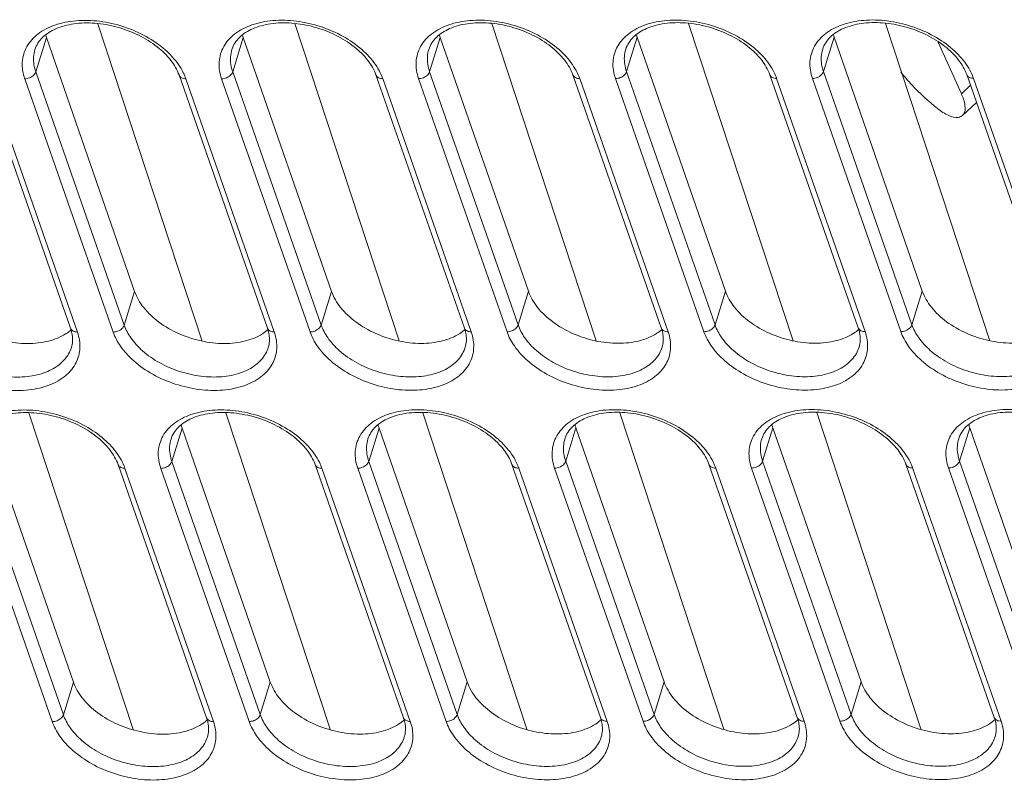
# Model space of a CAD drawing. Header units: millimetres. Extents: x -473 to 23648, y -382 to 1866.
# Tile 329 of 607: x 8284 to 8336, y 397 to 437. Entities that reach past the tile are written whole.
import ezdxf

# ---------------------------------------------------------------- set-up
doc = ezdxf.new("R2010")
doc.units = ezdxf.units.MM
doc.header["$LTSCALE"] = 80
doc.layers.add('09_ALL_ROUNDS', color=7, linetype='CONTINUOUS')
doc.layers.add('20_ALL_FEATURES', color=7, linetype='CONTINUOUS')

msp = doc.modelspace()

# ---------------------------------------------------------------- linework, layer by layer
at = {"layer": '09_ALL_ROUNDS', "color": 0, "linetype": 'Continuous', "lineweight": 0}
for p, q in [((8288.424, 436.777), (8293.934, 420.032)), ((8298.815, 436.782), (8304.325, 420.038)), ((8309.206, 436.787), (8314.716, 420.043)), ((8319.597, 436.793), (8325.108, 420.048)), ((8329.988, 436.798), (8335.499, 420.053)), ((8285.15, 434.235), (8285.709, 436.048)), ((8295.541, 434.24), (8296.1, 436.053)), ((8305.932, 434.245), (8306.491, 436.058)), ((8316.324, 434.25), (8316.882, 436.064)), ((8326.715, 434.256), (8327.274, 436.069)), ((8332.765, 435.802), (8333.99, 433.087)), ((8282.317, 434.069), (8286.983, 420.708)), ((8282.676, 433.869), (8287.342, 420.509)), ((8289.232, 420.51), (8284.566, 433.87)), ((8289.816, 420.874), (8285.15, 434.235)), ((8292.708, 434.074), (8297.374, 420.713)), ((8293.067, 433.874), (8297.734, 420.514)), ((8299.623, 420.515), (8294.957, 433.875)), ((8300.207, 420.879), (8295.541, 434.24)), ((8303.099, 434.079), (8307.765, 420.719)), ((8303.459, 433.88), (8308.125, 420.519)), ((8310.014, 420.52), (8305.348, 433.881)), ((8310.599, 420.885), (8305.932, 434.245)), ((8313.49, 434.084), (8318.156, 420.724)), ((8313.85, 433.885), (8318.516, 420.525)), ((8320.405, 420.525), (8315.739, 433.886)), ((8320.99, 420.89), (8316.324, 434.25)), ((8323.881, 434.089), (8328.547, 420.729)), ((8324.241, 433.89), (8328.907, 420.53)), ((8330.796, 420.531), (8326.13, 433.891)), ((8331.381, 420.895), (8326.715, 434.256)), ((8334.272, 434.095), (8338.938, 420.734)), ((8334.632, 433.895), (8339.298, 420.535)), ((8334.467, 433.538), (8333.99, 433.087)), ((8334.784, 432.63), (8334.053, 431.938)), ((8289.816, 420.874), (8290.364, 422.65)), ((8300.207, 420.879), (8300.755, 422.656)), ((8310.599, 420.885), (8311.146, 422.661)), ((8320.99, 420.89), (8321.537, 422.666)), ((8331.381, 420.895), (8331.928, 422.671)), ((8287.026, 419.693), (8287.026, 419.693)), ((8297.417, 419.698), (8297.417, 419.698)), ((8307.809, 419.703), (8307.809, 419.703)), ((8318.2, 419.709), (8318.2, 419.709)), ((8328.591, 419.714), (8328.591, 419.714)), ((8284.79, 416.237), (8290.285, 399.542)), ((8295.182, 416.242), (8300.676, 399.547)), ((8305.573, 416.247), (8311.067, 399.552)), ((8315.964, 416.252), (8321.458, 399.557)), ((8326.355, 416.258), (8331.849, 399.563)), ((8292.329, 413.68), (8292.87, 415.436)), ((8302.72, 413.685), (8303.261, 415.442)), ((8313.111, 413.691), (8313.652, 415.447)), ((8323.502, 413.696), (8324.043, 415.452)), ((8333.893, 413.701), (8334.434, 415.457)), ((8286.604, 400.315), (8281.938, 413.675)), ((8296.995, 400.32), (8292.329, 413.68)), ((8307.386, 400.325), (8302.72, 413.685)), ((8317.777, 400.33), (8313.111, 413.691)), ((8328.168, 400.335), (8323.502, 413.696)), ((8338.559, 400.341), (8333.893, 413.701)), ((8286.019, 399.95), (8281.353, 413.31)), ((8289.495, 413.514), (8294.161, 400.154)), ((8289.855, 413.315), (8294.521, 399.954)), ((8296.41, 399.955), (8291.744, 413.316)), ((8299.886, 413.519), (8304.552, 400.159)), ((8300.246, 413.32), (8304.912, 399.96)), ((8306.801, 399.961), (8302.135, 413.321)), ((8310.277, 413.525), (8314.943, 400.164)), ((8310.637, 413.325), (8315.303, 399.965)), ((8317.192, 399.966), (8312.526, 413.326)), ((8320.668, 413.53), (8325.334, 400.169)), ((8321.028, 413.33), (8325.694, 399.97)), ((8327.584, 399.971), (8322.918, 413.331)), ((8331.06, 413.535), (8335.726, 400.175)), ((8331.419, 413.336), (8336.085, 399.975)), ((8337.975, 399.976), (8333.309, 413.337)), ((8286.604, 400.315), (8287.133, 402.033)), ((8296.995, 400.32), (8297.524, 402.039)), ((8307.386, 400.325), (8307.916, 402.044)), ((8317.777, 400.33), (8318.307, 402.049)), ((8328.168, 400.335), (8328.698, 402.054)), ((8294.205, 399.138), (8294.205, 399.138)), ((8304.596, 399.144), (8304.596, 399.144)), ((8314.987, 399.149), (8314.987, 399.149)), ((8325.378, 399.154), (8325.378, 399.154)), ((8335.769, 399.159), (8335.769, 399.159))]:
    msp.add_line(p, q, dxfattribs=at)
msp.add_arc((8339.515, 441.103), 11.101, 218.2587, 222.8795, dxfattribs=at)
for points, knots in [([(8285.266, 436.238), (8285.532, 436.443), (8286.185, 436.769), (8287.304, 436.983), (8288.542, 436.944), (8289.8, 436.659), (8290.975, 436.15), (8291.96, 435.471), (8292.48, 434.91), (8292.679, 434.622)], [0, 0, 0, 0, 1.006167, 2.144703, 3.390625, 4.693546, 5.99235, 7.210191, 8.259732, 8.259732, 8.259732, 8.259732]), ([(8295.657, 436.243), (8295.923, 436.448), (8296.576, 436.774), (8297.695, 436.988), (8298.933, 436.95), (8300.191, 436.664), (8301.366, 436.155), (8302.351, 435.476), (8302.871, 434.915), (8303.07, 434.628)], [0, 0, 0, 0, 1.006167, 2.144703, 3.390625, 4.693546, 5.99235, 7.210191, 8.259732, 8.259732, 8.259732, 8.259732]), ([(8306.048, 436.249), (8306.314, 436.453), (8306.967, 436.779), (8308.087, 436.993), (8309.324, 436.955), (8310.582, 436.669), (8311.757, 436.16), (8312.743, 435.481), (8313.262, 434.92), (8313.462, 434.633)], [0, 0, 0, 0, 1.006167, 2.144703, 3.390625, 4.693546, 5.99235, 7.210191, 8.259732, 8.259732, 8.259732, 8.259732]), ([(8316.44, 436.254), (8316.705, 436.458), (8317.358, 436.785), (8318.478, 436.998), (8319.715, 436.96), (8320.973, 436.674), (8322.149, 436.165), (8323.134, 435.486), (8323.653, 434.925), (8323.853, 434.638)], [0, 0, 0, 0, 1.006167, 2.144703, 3.390625, 4.693546, 5.99235, 7.210191, 8.259732, 8.259732, 8.259732, 8.259732]), ([(8326.831, 436.259), (8327.096, 436.464), (8327.749, 436.79), (8328.869, 437.003), (8330.106, 436.965), (8331.364, 436.68), (8332.54, 436.171), (8333.525, 435.491), (8334.045, 434.931), (8334.244, 434.643)], [0, 0, 0, 0, 1.006167, 2.144703, 3.390625, 4.693546, 5.99235, 7.210191, 8.259732, 8.259732, 8.259732, 8.259732]), ([(8292.278, 434.841), (8292.07, 435.11), (8291.543, 435.618), (8290.578, 436.212), (8289.462, 436.633), (8288.296, 436.84), (8287.189, 436.817), (8286.231, 436.57), (8285.485, 436.116), (8285.18, 435.653), (8285.106, 435.414)], [0, 0, 0, 0, 1.021902, 2.168156, 3.37957, 4.580602, 5.69805, 6.678518, 7.516412, 8.26502, 8.26502, 8.26502, 8.26502]), ([(8302.67, 434.846), (8302.461, 435.115), (8301.934, 435.623), (8300.969, 436.217), (8299.853, 436.639), (8298.688, 436.846), (8297.58, 436.822), (8296.622, 436.575), (8295.877, 436.121), (8295.571, 435.658), (8295.497, 435.42)], [0, 0, 0, 0, 1.021902, 2.168156, 3.37957, 4.580602, 5.69805, 6.678518, 7.516412, 8.26502, 8.26502, 8.26502, 8.26502]), ([(8313.061, 434.851), (8312.852, 435.121), (8312.326, 435.628), (8311.36, 436.222), (8310.244, 436.644), (8309.079, 436.851), (8307.971, 436.828), (8307.013, 436.58), (8306.268, 436.127), (8305.962, 435.663), (8305.888, 435.425)], [0, 0, 0, 0, 1.021902, 2.168156, 3.37957, 4.580602, 5.69805, 6.678518, 7.516412, 8.26502, 8.26502, 8.26502, 8.26502]), ([(8323.452, 434.857), (8323.243, 435.126), (8322.717, 435.633), (8321.752, 436.227), (8320.635, 436.649), (8319.47, 436.856), (8318.362, 436.833), (8317.404, 436.585), (8316.659, 436.132), (8316.353, 435.669), (8316.28, 435.43)], [0, 0, 0, 0, 1.021902, 2.168156, 3.37957, 4.580602, 5.69805, 6.678518, 7.516412, 8.26502, 8.26502, 8.26502, 8.26502]), ([(8333.843, 434.862), (8333.635, 435.131), (8333.108, 435.639), (8332.143, 436.233), (8331.026, 436.654), (8329.861, 436.861), (8328.753, 436.838), (8327.796, 436.591), (8327.05, 436.137), (8326.744, 435.674), (8326.671, 435.435)], [0, 0, 0, 0, 1.021902, 2.168156, 3.37957, 4.580602, 5.69805, 6.678518, 7.516412, 8.26502, 8.26502, 8.26502, 8.26502]), ([(8284.566, 433.87), (8284.467, 434.152), (8284.367, 434.744), (8284.624, 435.616), (8285.031, 436.057), (8285.266, 436.238)], [0, 0, 0, 0, 0.895746, 1.743772, 2.635419, 2.635419, 2.635419, 2.635419]), ([(8294.957, 433.875), (8294.858, 434.157), (8294.758, 434.749), (8295.015, 435.621), (8295.422, 436.062), (8295.657, 436.243)], [0, 0, 0, 0, 0.895746, 1.743772, 2.635419, 2.635419, 2.635419, 2.635419]), ([(8305.348, 433.881), (8305.249, 434.163), (8305.149, 434.755), (8305.406, 435.627), (8305.813, 436.067), (8306.048, 436.249)], [0, 0, 0, 0, 0.895746, 1.743772, 2.635419, 2.635419, 2.635419, 2.635419]), ([(8315.739, 433.886), (8315.641, 434.168), (8315.54, 434.76), (8315.797, 435.632), (8316.204, 436.072), (8316.44, 436.254)], [0, 0, 0, 0, 0.895746, 1.743772, 2.635419, 2.635419, 2.635419, 2.635419]), ([(8326.13, 433.891), (8326.032, 434.173), (8325.932, 434.765), (8326.189, 435.637), (8326.595, 436.078), (8326.831, 436.259)], [0, 0, 0, 0, 0.895746, 1.743772, 2.635419, 2.635419, 2.635419, 2.635419]), ([(8285.15, 434.235), (8285.063, 434.486), (8284.994, 434.893), (8285.068, 435.288), (8285.107, 435.414)], [0, 0, 0, 0, 0.797269, 1.194661, 1.194661, 1.194661, 1.194661]), ([(8295.541, 434.24), (8295.454, 434.491), (8295.385, 434.898), (8295.459, 435.293), (8295.498, 435.419)], [0, 0, 0, 0, 0.797269, 1.194661, 1.194661, 1.194661, 1.194661]), ([(8305.932, 434.245), (8305.845, 434.496), (8305.776, 434.903), (8305.85, 435.298), (8305.889, 435.425)], [0, 0, 0, 0, 0.797269, 1.194661, 1.194661, 1.194661, 1.194661]), ([(8316.324, 434.25), (8316.236, 434.501), (8316.168, 434.908), (8316.241, 435.303), (8316.28, 435.43)], [0, 0, 0, 0, 0.797269, 1.194661, 1.194661, 1.194661, 1.194661]), ([(8326.715, 434.256), (8326.627, 434.506), (8326.559, 434.913), (8326.633, 435.309), (8326.672, 435.435)], [0, 0, 0, 0, 0.797269, 1.194661, 1.194661, 1.194661, 1.194661]), ([(8284.566, 433.87), (8284.651, 433.87), (8284.821, 433.905), (8285.032, 434.032), (8285.129, 434.165), (8285.15, 434.235)], [0, 0, 0, 0, 0.2559157, 0.5080539, 0.7258315, 0.7258315, 0.7258315, 0.7258315]), ([(8293.067, 433.874), (8292.992, 433.874), (8292.851, 433.897), (8292.734, 434.004), (8292.71, 434.068), (8292.708, 434.074)], [0, 0, 0, 0, 0.2264204, 0.4138234, 0.4325729, 0.4325729, 0.4325729, 0.4325729]), ([(8294.957, 433.875), (8295.042, 433.875), (8295.212, 433.911), (8295.424, 434.037), (8295.52, 434.17), (8295.541, 434.24)], [0, 0, 0, 0, 0.2559157, 0.5080539, 0.7258315, 0.7258315, 0.7258315, 0.7258315]), ([(8303.459, 433.88), (8303.383, 433.88), (8303.242, 433.903), (8303.126, 434.009), (8303.101, 434.073), (8303.099, 434.079)], [0, 0, 0, 0, 0.2264204, 0.4138234, 0.4325729, 0.4325729, 0.4325729, 0.4325729]), ([(8305.348, 433.881), (8305.433, 433.881), (8305.604, 433.916), (8305.815, 434.042), (8305.911, 434.176), (8305.932, 434.245)], [0, 0, 0, 0, 0.2559157, 0.5080539, 0.7258315, 0.7258315, 0.7258315, 0.7258315]), ([(8313.85, 433.885), (8313.774, 433.885), (8313.633, 433.908), (8313.517, 434.014), (8313.492, 434.078), (8313.49, 434.084)], [0, 0, 0, 0, 0.2264204, 0.4138234, 0.4325729, 0.4325729, 0.4325729, 0.4325729]), ([(8315.739, 433.886), (8315.824, 433.886), (8315.995, 433.921), (8316.206, 434.047), (8316.302, 434.181), (8316.324, 434.25)], [0, 0, 0, 0, 0.2559157, 0.5080539, 0.7258315, 0.7258315, 0.7258315, 0.7258315]), ([(8324.241, 433.89), (8324.165, 433.89), (8324.024, 433.913), (8323.908, 434.019), (8323.883, 434.084), (8323.881, 434.09)], [0, 0, 0, 0, 0.2264204, 0.4138234, 0.4325729, 0.4325729, 0.4325729, 0.4325729]), ([(8326.13, 433.891), (8326.216, 433.891), (8326.386, 433.926), (8326.597, 434.052), (8326.693, 434.186), (8326.715, 434.256)], [0, 0, 0, 0, 0.2559157, 0.5080539, 0.7258315, 0.7258315, 0.7258315, 0.7258315]), ([(8332.724, 432.309), (8332.246, 432.688), (8331.574, 433.304), (8330.983, 433.994), (8330.798, 434.228)], [0, 0, 0, 0, 1.82789, 2.722956, 2.722956, 2.722956, 2.722956]), ([(8334.632, 433.895), (8334.557, 433.895), (8334.415, 433.918), (8334.299, 434.025), (8334.274, 434.089), (8334.272, 434.095)], [0, 0, 0, 0, 0.2264204, 0.4138234, 0.4325729, 0.4325729, 0.4325729, 0.4325729]), ([(8334.046, 431.943), (8334.073, 431.966), (8334.2, 432.103), (8334.201, 432.549), (8334.08, 432.887), (8333.99, 433.087)], [0, 0, 0, 0, 0.106471, 0.54856, 1.204731, 1.204731, 1.204731, 1.204731]), ([(8332.724, 432.309), (8332.912, 432.16), (8333.245, 431.94), (8333.745, 431.774), (8333.983, 431.889), (8334.046, 431.943)], [0, 0, 0, 0, 0.721231, 1.216263, 1.465397, 1.465397, 1.465397, 1.465397]), ([(8287.025, 419.693), (8286.99, 419.578), (8286.838, 419.222), (8286.362, 418.704), (8285.544, 418.297), (8284.548, 418.106), (8283.448, 418.14), (8282.33, 418.394), (8281.285, 418.846), (8280.409, 419.45), (8279.777, 420.132), (8279.507, 420.633), (8279.425, 420.869)], [0, 0, 0, 0, 0.360651, 1.153035, 2.047222, 3.059063, 4.16632, 5.324243, 6.478729, 7.561427, 8.494128, 9.243535, 9.243535, 9.243535, 9.243535]), ([(8289.232, 420.51), (8289.317, 420.51), (8289.487, 420.545), (8289.698, 420.671), (8289.795, 420.805), (8289.816, 420.874)], [0, 0, 0, 0, 0.2559159, 0.5080536, 0.7258314, 0.7258314, 0.7258314, 0.7258314]), ([(8297.417, 419.698), (8297.381, 419.583), (8297.23, 419.227), (8296.753, 418.709), (8295.935, 418.302), (8294.939, 418.111), (8293.839, 418.145), (8292.721, 418.399), (8291.676, 418.851), (8290.8, 419.456), (8290.168, 420.137), (8289.899, 420.638), (8289.816, 420.874)], [0, 0, 0, 0, 0.360651, 1.153035, 2.047222, 3.059063, 4.16632, 5.324243, 6.478729, 7.561427, 8.494128, 9.243535, 9.243535, 9.243535, 9.243535]), ([(8299.623, 420.515), (8299.708, 420.515), (8299.878, 420.55), (8300.09, 420.676), (8300.186, 420.81), (8300.207, 420.879)], [0, 0, 0, 0, 0.2559159, 0.5080536, 0.7258314, 0.7258314, 0.7258314, 0.7258314]), ([(8307.808, 419.704), (8307.772, 419.589), (8307.621, 419.232), (8307.144, 418.714), (8306.326, 418.307), (8305.33, 418.116), (8304.23, 418.151), (8303.112, 418.404), (8302.068, 418.857), (8301.191, 419.461), (8300.559, 420.143), (8300.29, 420.644), (8300.207, 420.879)], [0, 0, 0, 0, 0.360651, 1.153035, 2.047222, 3.059063, 4.16632, 5.324243, 6.478729, 7.561427, 8.494128, 9.243535, 9.243535, 9.243535, 9.243535]), ([(8310.014, 420.52), (8310.099, 420.52), (8310.27, 420.555), (8310.481, 420.682), (8310.577, 420.815), (8310.599, 420.885)], [0, 0, 0, 0, 0.2559159, 0.5080536, 0.7258314, 0.7258314, 0.7258314, 0.7258314]), ([(8318.199, 419.709), (8318.164, 419.594), (8318.012, 419.237), (8317.535, 418.72), (8316.717, 418.312), (8315.721, 418.122), (8314.622, 418.156), (8313.504, 418.41), (8312.459, 418.862), (8311.583, 419.466), (8310.95, 420.148), (8310.681, 420.649), (8310.599, 420.885)], [0, 0, 0, 0, 0.360651, 1.153035, 2.047222, 3.059063, 4.16632, 5.324243, 6.478729, 7.561427, 8.494128, 9.243535, 9.243535, 9.243535, 9.243535]), ([(8320.405, 420.525), (8320.49, 420.526), (8320.661, 420.561), (8320.872, 420.687), (8320.968, 420.821), (8320.99, 420.89)], [0, 0, 0, 0, 0.2559159, 0.5080536, 0.7258314, 0.7258314, 0.7258314, 0.7258314]), ([(8328.59, 419.714), (8328.555, 419.599), (8328.403, 419.242), (8327.926, 418.725), (8327.108, 418.318), (8326.112, 418.127), (8325.013, 418.161), (8323.895, 418.415), (8322.85, 418.867), (8321.974, 419.471), (8321.341, 420.153), (8321.072, 420.654), (8320.99, 420.89)], [0, 0, 0, 0, 0.360651, 1.153035, 2.047222, 3.059063, 4.16632, 5.324243, 6.478729, 7.561427, 8.494128, 9.243535, 9.243535, 9.243535, 9.243535]), ([(8330.796, 420.531), (8330.882, 420.531), (8331.052, 420.566), (8331.263, 420.692), (8331.359, 420.826), (8331.381, 420.895)], [0, 0, 0, 0, 0.2559159, 0.5080536, 0.7258314, 0.7258314, 0.7258314, 0.7258314]), ([(8338.981, 419.719), (8338.946, 419.604), (8338.794, 419.248), (8338.317, 418.73), (8337.499, 418.323), (8336.503, 418.132), (8335.404, 418.166), (8334.286, 418.42), (8333.241, 418.872), (8332.365, 419.477), (8331.733, 420.158), (8331.463, 420.659), (8331.381, 420.895)], [0, 0, 0, 0, 0.360651, 1.153035, 2.047222, 3.059063, 4.16632, 5.324243, 6.478729, 7.561427, 8.494128, 9.243535, 9.243535, 9.243535, 9.243535]), ([(8287.468, 419.565), (8287.442, 419.302), (8287.27, 418.747), (8286.645, 418.07), (8285.724, 417.611), (8284.603, 417.396), (8283.366, 417.435), (8282.108, 417.72), (8280.933, 418.229), (8279.947, 418.909), (8279.236, 419.676), (8278.933, 420.239), (8278.841, 420.505)], [0, 0, 0, 0, 0.791315, 1.682962, 2.689129, 3.827665, 5.073586, 6.376508, 7.675312, 8.893153, 9.942694, 10.785257, 10.785257, 10.785257, 10.785257]), ([(8287.342, 420.509), (8287.267, 420.509), (8287.126, 420.532), (8287.009, 420.638), (8286.985, 420.702), (8286.983, 420.708)], [0, 0, 0, 0, 0.2264202, 0.4138236, 0.4325729, 0.4325729, 0.4325729, 0.4325729]), ([(8287.026, 419.693), (8287.06, 419.801), (8287.099, 420.026), (8287.085, 420.278), (8287.061, 420.413), (8287.057, 420.436)], [0, 0, 0, 0, 0.33878, 0.6791377, 0.7501104, 0.7501104, 0.7501104, 0.7501104]), ([(8287.342, 420.509), (8287.441, 420.227), (8287.496, 419.901), (8287.47, 419.584), (8287.468, 419.565)], [0, 0, 0, 0, 0.8957455, 0.9537732, 0.9537732, 0.9537732, 0.9537732]), ([(8297.859, 419.57), (8297.833, 419.307), (8297.661, 418.753), (8297.036, 418.075), (8296.115, 417.616), (8294.995, 417.402), (8293.757, 417.44), (8292.5, 417.726), (8291.324, 418.234), (8290.338, 418.914), (8289.627, 419.681), (8289.324, 420.245), (8289.232, 420.51)], [0, 0, 0, 0, 0.791315, 1.682962, 2.689129, 3.827665, 5.073586, 6.376508, 7.675312, 8.893153, 9.942694, 10.785257, 10.785257, 10.785257, 10.785257]), ([(8297.734, 420.514), (8297.658, 420.514), (8297.517, 420.537), (8297.4, 420.643), (8297.376, 420.708), (8297.374, 420.713)], [0, 0, 0, 0, 0.2264202, 0.4138236, 0.4325729, 0.4325729, 0.4325729, 0.4325729]), ([(8297.417, 419.698), (8297.451, 419.806), (8297.491, 420.032), (8297.476, 420.283), (8297.453, 420.418), (8297.448, 420.441)], [0, 0, 0, 0, 0.33878, 0.6791377, 0.7501104, 0.7501104, 0.7501104, 0.7501104]), ([(8297.734, 420.514), (8297.832, 420.232), (8297.887, 419.906), (8297.861, 419.589), (8297.859, 419.57)], [0, 0, 0, 0, 0.8957455, 0.9537732, 0.9537732, 0.9537732, 0.9537732]), ([(8308.25, 419.575), (8308.225, 419.313), (8308.052, 418.758), (8307.427, 418.08), (8306.507, 417.621), (8305.386, 417.407), (8304.149, 417.445), (8302.891, 417.731), (8301.715, 418.24), (8300.73, 418.92), (8300.018, 419.686), (8299.715, 420.25), (8299.623, 420.515)], [0, 0, 0, 0, 0.791315, 1.682962, 2.689129, 3.827665, 5.073586, 6.376508, 7.675312, 8.893153, 9.942694, 10.785257, 10.785257, 10.785257, 10.785257]), ([(8308.125, 420.519), (8308.049, 420.519), (8307.908, 420.542), (8307.792, 420.648), (8307.767, 420.713), (8307.765, 420.719)], [0, 0, 0, 0, 0.2264202, 0.4138236, 0.4325729, 0.4325729, 0.4325729, 0.4325729]), ([(8307.809, 419.703), (8307.842, 419.811), (8307.882, 420.037), (8307.867, 420.288), (8307.844, 420.423), (8307.839, 420.447)], [0, 0, 0, 0, 0.33878, 0.6791377, 0.7501104, 0.7501104, 0.7501104, 0.7501104]), ([(8308.125, 420.519), (8308.223, 420.237), (8308.278, 419.911), (8308.252, 419.594), (8308.25, 419.575)], [0, 0, 0, 0, 0.8957455, 0.9537732, 0.9537732, 0.9537732, 0.9537732]), ([(8318.641, 419.58), (8318.616, 419.318), (8318.444, 418.763), (8317.818, 418.086), (8316.898, 417.626), (8315.777, 417.412), (8314.54, 417.45), (8313.282, 417.736), (8312.106, 418.245), (8311.121, 418.925), (8310.41, 419.692), (8310.107, 420.255), (8310.014, 420.52)], [0, 0, 0, 0, 0.791315, 1.682962, 2.689129, 3.827665, 5.073586, 6.376508, 7.675312, 8.893153, 9.942694, 10.785257, 10.785257, 10.785257, 10.785257]), ([(8318.516, 420.525), (8318.44, 420.524), (8318.299, 420.547), (8318.183, 420.654), (8318.158, 420.718), (8318.156, 420.724)], [0, 0, 0, 0, 0.2264202, 0.4138236, 0.4325729, 0.4325729, 0.4325729, 0.4325729]), ([(8318.2, 419.709), (8318.233, 419.817), (8318.273, 420.042), (8318.259, 420.294), (8318.235, 420.429), (8318.23, 420.452)], [0, 0, 0, 0, 0.33878, 0.6791377, 0.7501104, 0.7501104, 0.7501104, 0.7501104]), ([(8318.516, 420.525), (8318.614, 420.243), (8318.669, 419.916), (8318.643, 419.6), (8318.641, 419.58)], [0, 0, 0, 0, 0.8957455, 0.9537732, 0.9537732, 0.9537732, 0.9537732]), ([(8329.032, 419.586), (8329.007, 419.323), (8328.835, 418.768), (8328.209, 418.091), (8327.289, 417.632), (8326.168, 417.417), (8324.931, 417.455), (8323.673, 417.741), (8322.498, 418.25), (8321.512, 418.93), (8320.801, 419.697), (8320.498, 420.26), (8320.405, 420.525)], [0, 0, 0, 0, 0.791315, 1.682962, 2.689129, 3.827665, 5.073586, 6.376508, 7.675312, 8.893153, 9.942694, 10.785257, 10.785257, 10.785257, 10.785257]), ([(8328.907, 420.53), (8328.831, 420.53), (8328.69, 420.553), (8328.574, 420.659), (8328.549, 420.723), (8328.547, 420.729)], [0, 0, 0, 0, 0.2264202, 0.4138236, 0.4325729, 0.4325729, 0.4325729, 0.4325729]), ([(8328.591, 419.714), (8328.624, 419.822), (8328.664, 420.047), (8328.65, 420.299), (8328.626, 420.434), (8328.621, 420.457)], [0, 0, 0, 0, 0.33878, 0.6791377, 0.7501104, 0.7501104, 0.7501104, 0.7501104]), ([(8328.907, 420.53), (8329.005, 420.248), (8329.06, 419.922), (8329.034, 419.605), (8329.032, 419.586)], [0, 0, 0, 0, 0.8957455, 0.9537732, 0.9537732, 0.9537732, 0.9537732]), ([(8339.423, 419.591), (8339.398, 419.328), (8339.226, 418.774), (8338.6, 418.096), (8337.68, 417.637), (8336.559, 417.422), (8335.322, 417.461), (8334.064, 417.747), (8332.889, 418.255), (8331.903, 418.935), (8331.192, 419.702), (8330.889, 420.266), (8330.796, 420.531)], [0, 0, 0, 0, 0.791315, 1.682962, 2.689129, 3.827665, 5.073586, 6.376508, 7.675312, 8.893153, 9.942694, 10.785257, 10.785257, 10.785257, 10.785257]), ([(8289.066, 414.281), (8288.857, 414.551), (8288.331, 415.058), (8287.366, 415.652), (8286.249, 416.074), (8285.084, 416.281), (8283.976, 416.257), (8283.018, 416.01), (8282.273, 415.557), (8281.967, 415.093), (8281.894, 414.855)], [0, 0, 0, 0, 1.021902, 2.168156, 3.37957, 4.580602, 5.69805, 6.678518, 7.516412, 8.26502, 8.26502, 8.26502, 8.26502]), ([(8282.054, 415.678), (8282.319, 415.883), (8282.972, 416.209), (8284.092, 416.423), (8285.329, 416.385), (8286.587, 416.099), (8287.762, 415.59), (8288.748, 414.911), (8289.267, 414.35), (8289.467, 414.063)], [0, 0, 0, 0, 1.006167, 2.144703, 3.390625, 4.693546, 5.99235, 7.210191, 8.259732, 8.259732, 8.259732, 8.259732]), ([(8299.457, 414.286), (8299.249, 414.556), (8298.722, 415.063), (8297.757, 415.657), (8296.64, 416.079), (8295.475, 416.286), (8294.367, 416.263), (8293.41, 416.015), (8292.664, 415.562), (8292.358, 415.098), (8292.285, 414.86)], [0, 0, 0, 0, 1.021902, 2.168156, 3.37957, 4.580602, 5.69805, 6.678518, 7.516412, 8.26502, 8.26502, 8.26502, 8.26502]), ([(8292.445, 415.684), (8292.71, 415.888), (8293.363, 416.214), (8294.483, 416.428), (8295.72, 416.39), (8296.978, 416.104), (8298.154, 415.595), (8299.139, 414.916), (8299.658, 414.355), (8299.858, 414.068)], [0, 0, 0, 0, 1.006167, 2.144703, 3.390625, 4.693546, 5.99235, 7.210191, 8.259732, 8.259732, 8.259732, 8.259732]), ([(8309.848, 414.292), (8309.64, 414.561), (8309.113, 415.069), (8308.148, 415.662), (8307.031, 416.084), (8305.866, 416.291), (8304.758, 416.268), (8303.801, 416.02), (8303.055, 415.567), (8302.749, 415.104), (8302.676, 414.865)], [0, 0, 0, 0, 1.021902, 2.168156, 3.37957, 4.580602, 5.69805, 6.678518, 7.516412, 8.26502, 8.26502, 8.26502, 8.26502]), ([(8302.836, 415.689), (8303.102, 415.894), (8303.754, 416.22), (8304.874, 416.433), (8306.111, 416.395), (8307.369, 416.109), (8308.545, 415.6), (8309.53, 414.921), (8310.05, 414.361), (8310.249, 414.073)], [0, 0, 0, 0, 1.006167, 2.144703, 3.390625, 4.693546, 5.99235, 7.210191, 8.259732, 8.259732, 8.259732, 8.259732]), ([(8320.239, 414.297), (8320.031, 414.566), (8319.504, 415.074), (8318.539, 415.668), (8317.423, 416.089), (8316.257, 416.296), (8315.149, 416.273), (8314.192, 416.026), (8313.446, 415.572), (8313.14, 415.109), (8313.067, 414.87)], [0, 0, 0, 0, 1.021902, 2.168156, 3.37957, 4.580602, 5.69805, 6.678518, 7.516412, 8.26502, 8.26502, 8.26502, 8.26502]), ([(8313.227, 415.694), (8313.493, 415.899), (8314.145, 416.225), (8315.265, 416.438), (8316.503, 416.4), (8317.76, 416.115), (8318.936, 415.606), (8319.921, 414.927), (8320.441, 414.366), (8320.64, 414.078)], [0, 0, 0, 0, 1.006167, 2.144703, 3.390625, 4.693546, 5.99235, 7.210191, 8.259732, 8.259732, 8.259732, 8.259732]), ([(8330.63, 414.302), (8330.422, 414.571), (8329.895, 415.079), (8328.93, 415.673), (8327.814, 416.095), (8326.648, 416.302), (8325.541, 416.278), (8324.583, 416.031), (8323.837, 415.577), (8323.532, 415.114), (8323.458, 414.876)], [0, 0, 0, 0, 1.021902, 2.168156, 3.37957, 4.580602, 5.69805, 6.678518, 7.516412, 8.26502, 8.26502, 8.26502, 8.26502]), ([(8323.618, 415.699), (8323.884, 415.904), (8324.537, 416.23), (8325.656, 416.444), (8326.894, 416.406), (8328.152, 416.12), (8329.327, 415.611), (8330.312, 414.932), (8330.832, 414.371), (8331.031, 414.083)], [0, 0, 0, 0, 1.006167, 2.144703, 3.390625, 4.693546, 5.99235, 7.210191, 8.259732, 8.259732, 8.259732, 8.259732]), ([(8341.022, 414.307), (8340.813, 414.577), (8340.286, 415.084), (8339.321, 415.678), (8338.205, 416.1), (8337.04, 416.307), (8335.932, 416.284), (8334.974, 416.036), (8334.228, 415.583), (8333.923, 415.119), (8333.849, 414.881)], [0, 0, 0, 0, 1.021902, 2.168156, 3.37957, 4.580602, 5.69805, 6.678518, 7.516412, 8.26502, 8.26502, 8.26502, 8.26502]), ([(8334.009, 415.704), (8334.275, 415.909), (8334.928, 416.235), (8336.047, 416.449), (8337.285, 416.411), (8338.543, 416.125), (8339.718, 415.616), (8340.703, 414.937), (8341.223, 414.376), (8341.422, 414.089)], [0, 0, 0, 0, 1.006167, 2.144703, 3.390625, 4.693546, 5.99235, 7.210191, 8.259732, 8.259732, 8.259732, 8.259732]), ([(8291.744, 413.316), (8291.646, 413.598), (8291.545, 414.19), (8291.803, 415.062), (8292.209, 415.502), (8292.445, 415.684)], [0, 0, 0, 0, 0.895746, 1.743772, 2.635419, 2.635419, 2.635419, 2.635419]), ([(8302.135, 413.321), (8302.037, 413.603), (8301.937, 414.195), (8302.194, 415.067), (8302.6, 415.507), (8302.836, 415.689)], [0, 0, 0, 0, 0.895746, 1.743772, 2.635419, 2.635419, 2.635419, 2.635419]), ([(8312.526, 413.326), (8312.428, 413.608), (8312.328, 414.2), (8312.585, 415.072), (8312.992, 415.513), (8313.227, 415.694)], [0, 0, 0, 0, 0.895746, 1.743772, 2.635419, 2.635419, 2.635419, 2.635419]), ([(8322.918, 413.331), (8322.819, 413.613), (8322.719, 414.205), (8322.976, 415.077), (8323.383, 415.518), (8323.618, 415.699)], [0, 0, 0, 0, 0.895746, 1.743772, 2.635419, 2.635419, 2.635419, 2.635419]), ([(8333.309, 413.337), (8333.21, 413.619), (8333.11, 414.211), (8333.367, 415.083), (8333.774, 415.523), (8334.009, 415.704)], [0, 0, 0, 0, 0.895746, 1.743772, 2.635419, 2.635419, 2.635419, 2.635419]), ([(8292.329, 413.68), (8292.241, 413.931), (8292.173, 414.338), (8292.247, 414.733), (8292.286, 414.86)], [0, 0, 0, 0, 0.797269, 1.194661, 1.194661, 1.194661, 1.194661]), ([(8302.72, 413.685), (8302.632, 413.936), (8302.564, 414.343), (8302.638, 414.738), (8302.677, 414.865)], [0, 0, 0, 0, 0.797269, 1.194661, 1.194661, 1.194661, 1.194661]), ([(8313.111, 413.691), (8313.023, 413.942), (8312.955, 414.349), (8313.029, 414.744), (8313.068, 414.87)], [0, 0, 0, 0, 0.797269, 1.194661, 1.194661, 1.194661, 1.194661]), ([(8323.502, 413.696), (8323.415, 413.947), (8323.346, 414.354), (8323.42, 414.749), (8323.459, 414.875)], [0, 0, 0, 0, 0.797269, 1.194661, 1.194661, 1.194661, 1.194661]), ([(8333.893, 413.701), (8333.806, 413.952), (8333.737, 414.359), (8333.811, 414.754), (8333.85, 414.881)], [0, 0, 0, 0, 0.797269, 1.194661, 1.194661, 1.194661, 1.194661]), ([(8291.744, 413.316), (8291.829, 413.316), (8292, 413.351), (8292.211, 413.477), (8292.307, 413.611), (8292.329, 413.68)], [0, 0, 0, 0, 0.2559157, 0.5080539, 0.7258315, 0.7258315, 0.7258315, 0.7258315]), ([(8302.135, 413.321), (8302.221, 413.321), (8302.391, 413.356), (8302.602, 413.482), (8302.698, 413.616), (8302.72, 413.685)], [0, 0, 0, 0, 0.2559157, 0.5080539, 0.7258315, 0.7258315, 0.7258315, 0.7258315]), ([(8312.526, 413.326), (8312.612, 413.326), (8312.782, 413.361), (8312.993, 413.488), (8313.09, 413.621), (8313.111, 413.691)], [0, 0, 0, 0, 0.2559157, 0.5080539, 0.7258315, 0.7258315, 0.7258315, 0.7258315]), ([(8322.918, 413.331), (8323.003, 413.331), (8323.173, 413.367), (8323.384, 413.493), (8323.481, 413.626), (8323.502, 413.696)], [0, 0, 0, 0, 0.2559157, 0.5080539, 0.7258315, 0.7258315, 0.7258315, 0.7258315]), ([(8333.309, 413.337), (8333.394, 413.337), (8333.564, 413.372), (8333.775, 413.498), (8333.872, 413.632), (8333.893, 413.701)], [0, 0, 0, 0, 0.2559157, 0.5080539, 0.7258315, 0.7258315, 0.7258315, 0.7258315]), ([(8289.855, 413.315), (8289.779, 413.315), (8289.638, 413.338), (8289.522, 413.444), (8289.497, 413.508), (8289.495, 413.514)], [0, 0, 0, 0, 0.2264204, 0.4138234, 0.4325729, 0.4325729, 0.4325729, 0.4325729]), ([(8300.246, 413.32), (8300.171, 413.32), (8300.029, 413.343), (8299.913, 413.449), (8299.888, 413.513), (8299.886, 413.519)], [0, 0, 0, 0, 0.2264204, 0.4138234, 0.4325729, 0.4325729, 0.4325729, 0.4325729]), ([(8310.637, 413.325), (8310.562, 413.325), (8310.42, 413.348), (8310.304, 413.454), (8310.279, 413.519), (8310.277, 413.525)], [0, 0, 0, 0, 0.2264204, 0.4138234, 0.4325729, 0.4325729, 0.4325729, 0.4325729]), ([(8321.028, 413.33), (8320.953, 413.33), (8320.811, 413.353), (8320.695, 413.46), (8320.671, 413.524), (8320.669, 413.53)], [0, 0, 0, 0, 0.2264204, 0.4138234, 0.4325729, 0.4325729, 0.4325729, 0.4325729]), ([(8331.419, 413.336), (8331.344, 413.336), (8331.203, 413.359), (8331.086, 413.465), (8331.062, 413.529), (8331.06, 413.535)], [0, 0, 0, 0, 0.2264204, 0.4138234, 0.4325729, 0.4325729, 0.4325729, 0.4325729]), ([(8286.019, 399.95), (8286.104, 399.95), (8286.275, 399.985), (8286.486, 400.111), (8286.582, 400.245), (8286.604, 400.315)], [0, 0, 0, 0, 0.2559159, 0.5080536, 0.7258314, 0.7258314, 0.7258314, 0.7258314]), ([(8294.204, 399.139), (8294.169, 399.024), (8294.017, 398.667), (8293.54, 398.15), (8292.722, 397.742), (8291.726, 397.552), (8290.627, 397.586), (8289.509, 397.84), (8288.464, 398.292), (8287.588, 398.896), (8286.955, 399.578), (8286.686, 400.079), (8286.604, 400.315)], [0, 0, 0, 0, 0.360651, 1.153035, 2.047222, 3.059063, 4.16632, 5.324243, 6.478729, 7.561427, 8.494128, 9.243535, 9.243535, 9.243535, 9.243535]), ([(8294.521, 399.954), (8294.445, 399.954), (8294.304, 399.977), (8294.188, 400.084), (8294.163, 400.148), (8294.161, 400.154)], [0, 0, 0, 0, 0.2264202, 0.4138236, 0.4325729, 0.4325729, 0.4325729, 0.4325729]), ([(8296.41, 399.955), (8296.495, 399.955), (8296.666, 399.99), (8296.877, 400.117), (8296.973, 400.25), (8296.995, 400.32)], [0, 0, 0, 0, 0.2559159, 0.5080536, 0.7258314, 0.7258314, 0.7258314, 0.7258314]), ([(8304.595, 399.144), (8304.56, 399.029), (8304.408, 398.672), (8303.931, 398.155), (8303.113, 397.747), (8302.117, 397.557), (8301.018, 397.591), (8299.9, 397.845), (8298.855, 398.297), (8297.979, 398.901), (8297.346, 399.583), (8297.077, 400.084), (8296.995, 400.32)], [0, 0, 0, 0, 0.360651, 1.153035, 2.047222, 3.059063, 4.16632, 5.324243, 6.478729, 7.561427, 8.494128, 9.243535, 9.243535, 9.243535, 9.243535]), ([(8304.912, 399.96), (8304.837, 399.96), (8304.695, 399.983), (8304.579, 400.089), (8304.554, 400.153), (8304.552, 400.159)], [0, 0, 0, 0, 0.2264202, 0.4138236, 0.4325729, 0.4325729, 0.4325729, 0.4325729]), ([(8306.801, 399.961), (8306.887, 399.961), (8307.057, 399.996), (8307.268, 400.122), (8307.364, 400.256), (8307.386, 400.325)], [0, 0, 0, 0, 0.2559159, 0.5080536, 0.7258314, 0.7258314, 0.7258314, 0.7258314]), ([(8314.986, 399.149), (8314.951, 399.034), (8314.799, 398.678), (8314.322, 398.16), (8313.505, 397.753), (8312.508, 397.562), (8311.409, 397.596), (8310.291, 397.85), (8309.246, 398.302), (8308.37, 398.906), (8307.738, 399.588), (8307.468, 400.089), (8307.386, 400.325)], [0, 0, 0, 0, 0.360651, 1.153035, 2.047222, 3.059063, 4.16632, 5.324243, 6.478729, 7.561427, 8.494128, 9.243535, 9.243535, 9.243535, 9.243535]), ([(8315.303, 399.965), (8315.228, 399.965), (8315.086, 399.988), (8314.97, 400.094), (8314.945, 400.158), (8314.944, 400.164)], [0, 0, 0, 0, 0.2264202, 0.4138236, 0.4325729, 0.4325729, 0.4325729, 0.4325729]), ([(8317.192, 399.966), (8317.278, 399.966), (8317.448, 400.001), (8317.659, 400.127), (8317.756, 400.261), (8317.777, 400.33)], [0, 0, 0, 0, 0.2559159, 0.5080536, 0.7258314, 0.7258314, 0.7258314, 0.7258314]), ([(8325.377, 399.154), (8325.342, 399.039), (8325.19, 398.683), (8324.713, 398.165), (8323.896, 397.758), (8322.899, 397.567), (8321.8, 397.601), (8320.682, 397.855), (8319.637, 398.307), (8318.761, 398.912), (8318.129, 399.593), (8317.859, 400.094), (8317.777, 400.33)], [0, 0, 0, 0, 0.360651, 1.153035, 2.047222, 3.059063, 4.16632, 5.324243, 6.478729, 7.561427, 8.494128, 9.243535, 9.243535, 9.243535, 9.243535]), ([(8325.694, 399.97), (8325.619, 399.97), (8325.477, 399.993), (8325.361, 400.099), (8325.337, 400.164), (8325.335, 400.169)], [0, 0, 0, 0, 0.2264202, 0.4138236, 0.4325729, 0.4325729, 0.4325729, 0.4325729]), ([(8327.584, 399.971), (8327.669, 399.971), (8327.839, 400.006), (8328.05, 400.132), (8328.147, 400.266), (8328.168, 400.335)], [0, 0, 0, 0, 0.2559159, 0.5080536, 0.7258314, 0.7258314, 0.7258314, 0.7258314]), ([(8335.769, 399.16), (8335.733, 399.045), (8335.582, 398.688), (8335.105, 398.17), (8334.287, 397.763), (8333.291, 397.572), (8332.191, 397.607), (8331.073, 397.86), (8330.028, 398.313), (8329.152, 398.917), (8328.52, 399.599), (8328.251, 400.1), (8328.168, 400.335)], [0, 0, 0, 0, 0.360651, 1.153035, 2.047222, 3.059063, 4.16632, 5.324243, 6.478729, 7.561427, 8.494128, 9.243535, 9.243535, 9.243535, 9.243535]), ([(8336.085, 399.975), (8336.01, 399.975), (8335.869, 399.998), (8335.752, 400.104), (8335.728, 400.169), (8335.726, 400.175)], [0, 0, 0, 0, 0.2264202, 0.4138236, 0.4325729, 0.4325729, 0.4325729, 0.4325729]), ([(8294.646, 399.01), (8294.621, 398.748), (8294.449, 398.193), (8293.823, 397.515), (8292.903, 397.056), (8291.782, 396.842), (8290.545, 396.88), (8289.287, 397.166), (8288.112, 397.675), (8287.126, 398.355), (8286.415, 399.121), (8286.112, 399.685), (8286.019, 399.95)], [0, 0, 0, 0, 0.791315, 1.682962, 2.689129, 3.827665, 5.073586, 6.376508, 7.675312, 8.893153, 9.942694, 10.785257, 10.785257, 10.785257, 10.785257]), ([(8294.205, 399.138), (8294.238, 399.246), (8294.278, 399.472), (8294.264, 399.723), (8294.24, 399.859), (8294.235, 399.882)], [0, 0, 0, 0, 0.33878, 0.6791377, 0.7501104, 0.7501104, 0.7501104, 0.7501104]), ([(8294.521, 399.954), (8294.619, 399.672), (8294.674, 399.346), (8294.648, 399.03), (8294.646, 399.01)], [0, 0, 0, 0, 0.8957455, 0.9537732, 0.9537732, 0.9537732, 0.9537732]), ([(8305.037, 399.015), (8305.012, 398.753), (8304.84, 398.198), (8304.214, 397.521), (8303.294, 397.061), (8302.173, 396.847), (8300.936, 396.885), (8299.678, 397.171), (8298.503, 397.68), (8297.517, 398.36), (8296.806, 399.127), (8296.503, 399.69), (8296.41, 399.955)], [0, 0, 0, 0, 0.791315, 1.682962, 2.689129, 3.827665, 5.073586, 6.376508, 7.675312, 8.893153, 9.942694, 10.785257, 10.785257, 10.785257, 10.785257]), ([(8304.596, 399.144), (8304.629, 399.252), (8304.669, 399.477), (8304.655, 399.729), (8304.631, 399.864), (8304.627, 399.887)], [0, 0, 0, 0, 0.33878, 0.6791377, 0.7501104, 0.7501104, 0.7501104, 0.7501104]), ([(8304.912, 399.96), (8305.01, 399.678), (8305.065, 399.352), (8305.039, 399.035), (8305.037, 399.015)], [0, 0, 0, 0, 0.8957455, 0.9537732, 0.9537732, 0.9537732, 0.9537732]), ([(8315.429, 399.021), (8315.403, 398.758), (8315.231, 398.203), (8314.606, 397.526), (8313.685, 397.067), (8312.564, 396.852), (8311.327, 396.891), (8310.069, 397.176), (8308.894, 397.685), (8307.908, 398.365), (8307.197, 399.132), (8306.894, 399.695), (8306.801, 399.961)], [0, 0, 0, 0, 0.791315, 1.682962, 2.689129, 3.827665, 5.073586, 6.376508, 7.675312, 8.893153, 9.942694, 10.785257, 10.785257, 10.785257, 10.785257]), ([(8314.987, 399.149), (8315.02, 399.257), (8315.06, 399.482), (8315.046, 399.734), (8315.022, 399.869), (8315.018, 399.892)], [0, 0, 0, 0, 0.33878, 0.6791377, 0.7501104, 0.7501104, 0.7501104, 0.7501104]), ([(8315.303, 399.965), (8315.402, 399.683), (8315.456, 399.357), (8315.43, 399.04), (8315.429, 399.021)], [0, 0, 0, 0, 0.8957455, 0.9537732, 0.9537732, 0.9537732, 0.9537732]), ([(8325.82, 399.026), (8325.794, 398.763), (8325.622, 398.209), (8324.997, 397.531), (8324.076, 397.072), (8322.955, 396.858), (8321.718, 396.896), (8320.46, 397.182), (8319.285, 397.69), (8318.299, 398.37), (8317.588, 399.137), (8317.285, 399.701), (8317.192, 399.966)], [0, 0, 0, 0, 0.791315, 1.682962, 2.689129, 3.827665, 5.073586, 6.376508, 7.675312, 8.893153, 9.942694, 10.785257, 10.785257, 10.785257, 10.785257]), ([(8325.378, 399.154), (8325.411, 399.262), (8325.451, 399.488), (8325.437, 399.739), (8325.413, 399.874), (8325.409, 399.897)], [0, 0, 0, 0, 0.33878, 0.6791377, 0.7501104, 0.7501104, 0.7501104, 0.7501104]), ([(8325.694, 399.97), (8325.793, 399.688), (8325.847, 399.362), (8325.822, 399.045), (8325.82, 399.026)], [0, 0, 0, 0, 0.8957455, 0.9537732, 0.9537732, 0.9537732, 0.9537732]), ([(8336.211, 399.031), (8336.185, 398.769), (8336.013, 398.214), (8335.388, 397.536), (8334.467, 397.077), (8333.346, 396.863), (8332.109, 396.901), (8330.851, 397.187), (8329.676, 397.696), (8328.69, 398.376), (8327.979, 399.142), (8327.676, 399.706), (8327.584, 399.971)], [0, 0, 0, 0, 0.791315, 1.682962, 2.689129, 3.827665, 5.073586, 6.376508, 7.675312, 8.893153, 9.942694, 10.785257, 10.785257, 10.785257, 10.785257]), ([(8335.769, 399.159), (8335.803, 399.267), (8335.843, 399.493), (8335.828, 399.744), (8335.804, 399.879), (8335.8, 399.903)], [0, 0, 0, 0, 0.33878, 0.6791377, 0.7501104, 0.7501104, 0.7501104, 0.7501104]), ([(8336.085, 399.975), (8336.184, 399.693), (8336.239, 399.367), (8336.213, 399.05), (8336.211, 399.031)], [0, 0, 0, 0, 0.8957455, 0.9537732, 0.9537732, 0.9537732, 0.9537732])]:
    msp.add_open_spline(points, degree=3, knots=knots, dxfattribs=at)
for points in [[(8292.708, 434.074), (8292.611, 434.35), (8292.458, 434.609), (8292.278, 434.841)], [(8292.679, 434.622), (8292.775, 434.485), (8292.861, 434.341), (8292.934, 434.191)], [(8303.099, 434.079), (8303.002, 434.356), (8302.849, 434.614), (8302.67, 434.846)], [(8303.07, 434.628), (8303.166, 434.49), (8303.252, 434.346), (8303.326, 434.196)], [(8313.49, 434.084), (8313.393, 434.361), (8313.24, 434.62), (8313.061, 434.851)], [(8313.462, 434.633), (8313.557, 434.495), (8313.643, 434.351), (8313.717, 434.201)], [(8323.881, 434.089), (8323.785, 434.366), (8323.631, 434.625), (8323.452, 434.857)], [(8323.853, 434.638), (8323.948, 434.501), (8324.034, 434.356), (8324.108, 434.207)], [(8334.272, 434.095), (8334.176, 434.371), (8334.022, 434.63), (8333.843, 434.862)], [(8334.244, 434.643), (8334.339, 434.506), (8334.425, 434.362), (8334.499, 434.212)], [(8292.934, 434.191), (8292.985, 434.088), (8293.03, 433.982), (8293.067, 433.874)], [(8303.326, 434.196), (8303.376, 434.093), (8303.421, 433.988), (8303.459, 433.88)], [(8313.717, 434.201), (8313.767, 434.099), (8313.812, 433.993), (8313.85, 433.885)], [(8324.108, 434.207), (8324.158, 434.104), (8324.203, 433.998), (8324.241, 433.89)], [(8334.499, 434.212), (8334.55, 434.109), (8334.594, 434.003), (8334.632, 433.895)], [(8287.057, 420.436), (8287.039, 420.528), (8287.014, 420.619), (8286.983, 420.708)], [(8297.448, 420.441), (8297.43, 420.534), (8297.405, 420.625), (8297.374, 420.713)], [(8307.839, 420.447), (8307.821, 420.539), (8307.796, 420.63), (8307.765, 420.719)], [(8318.23, 420.452), (8318.212, 420.544), (8318.187, 420.635), (8318.156, 420.724)], [(8328.621, 420.457), (8328.603, 420.549), (8328.578, 420.64), (8328.547, 420.729)], [(8289.495, 413.514), (8289.398, 413.791), (8289.245, 414.049), (8289.066, 414.281)], [(8299.886, 413.519), (8299.79, 413.796), (8299.636, 414.055), (8299.457, 414.286)], [(8310.277, 413.525), (8310.181, 413.801), (8310.027, 414.06), (8309.848, 414.292)], [(8320.668, 413.53), (8320.572, 413.806), (8320.419, 414.065), (8320.239, 414.297)], [(8331.06, 413.535), (8330.963, 413.812), (8330.81, 414.07), (8330.63, 414.302)], [(8289.467, 414.063), (8289.562, 413.925), (8289.648, 413.781), (8289.722, 413.631)], [(8289.722, 413.631), (8289.772, 413.528), (8289.817, 413.423), (8289.855, 413.315)], [(8299.858, 414.068), (8299.953, 413.93), (8300.039, 413.786), (8300.113, 413.636)], [(8300.113, 413.636), (8300.163, 413.534), (8300.208, 413.428), (8300.246, 413.32)], [(8310.249, 414.073), (8310.344, 413.936), (8310.43, 413.792), (8310.504, 413.642)], [(8310.504, 413.642), (8310.555, 413.539), (8310.599, 413.433), (8310.637, 413.325)], [(8320.64, 414.078), (8320.735, 413.941), (8320.822, 413.797), (8320.895, 413.647)], [(8320.895, 413.647), (8320.946, 413.544), (8320.991, 413.438), (8321.028, 413.33)], [(8331.031, 414.083), (8331.126, 413.946), (8331.213, 413.802), (8331.286, 413.652)], [(8331.286, 413.652), (8331.337, 413.549), (8331.382, 413.444), (8331.419, 413.336)], [(8294.235, 399.882), (8294.217, 399.974), (8294.192, 400.065), (8294.161, 400.154)], [(8304.627, 399.887), (8304.608, 399.979), (8304.583, 400.07), (8304.552, 400.159)], [(8315.018, 399.892), (8315, 399.984), (8314.974, 400.075), (8314.943, 400.164)], [(8325.409, 399.897), (8325.391, 399.99), (8325.365, 400.081), (8325.334, 400.169)], [(8335.8, 399.903), (8335.782, 399.995), (8335.757, 400.086), (8335.726, 400.175)]]:
    msp.add_open_spline(points, degree=3, dxfattribs=at)
at = {"layer": '20_ALL_FEATURES', "color": 0, "linetype": 'Continuous', "lineweight": 0}
for p, q in [((8285.709, 436.048), (8290.364, 422.65)), ((8296.1, 436.053), (8300.755, 422.656)), ((8306.491, 436.058), (8311.146, 422.661)), ((8316.882, 436.064), (8321.537, 422.666)), ((8327.274, 436.069), (8331.928, 422.671)), ((8282.479, 415.431), (8287.133, 402.033)), ((8292.87, 415.436), (8297.524, 402.039)), ((8303.261, 415.442), (8307.916, 402.044)), ((8313.652, 415.447), (8318.307, 402.049)), ((8324.043, 415.452), (8328.698, 402.054)), ((8334.434, 415.457), (8339.089, 402.06))]:
    msp.add_line(p, q, dxfattribs=at)
for centre, radius, start, end in [((8287.851, 436.792), 2.268, 195.9902, 199.1649), ((8298.242, 436.798), 2.268, 195.9902, 199.1649), ((8308.633, 436.803), 2.268, 195.9902, 199.1649), ((8319.024, 436.808), 2.268, 195.9902, 199.1649), ((8329.415, 436.813), 2.268, 195.9902, 199.1649), ((8295.001, 416.177), 2.257, 194.9015, 199.171), ((8305.392, 416.183), 2.257, 194.9015, 199.171), ((8315.784, 416.188), 2.257, 194.9015, 199.171), ((8326.175, 416.193), 2.257, 194.9015, 199.171), ((8336.566, 416.198), 2.257, 194.9015, 199.171)]:
    msp.add_arc(centre, radius, start, end, dxfattribs=at)
for points, knots in [([(8279.972, 422.645), (8280.079, 422.338), (8280.443, 421.727), (8281.257, 420.974), (8282.298, 420.379), (8283.473, 419.994), (8284.674, 419.855), (8285.785, 419.974), (8286.448, 420.237), (8286.722, 420.41)], [0, 0, 0, 0, 0.975423, 2.084987, 3.295656, 4.546899, 5.76864, 6.89767, 7.86845, 7.86845, 7.86845, 7.86845]), ([(8290.364, 422.65), (8290.47, 422.343), (8290.834, 421.733), (8291.648, 420.98), (8292.689, 420.384), (8293.864, 419.999), (8295.066, 419.86), (8296.176, 419.979), (8296.84, 420.242), (8297.113, 420.415)], [0, 0, 0, 0, 0.975423, 2.084987, 3.295656, 4.546899, 5.76864, 6.89767, 7.86845, 7.86845, 7.86845, 7.86845]), ([(8300.755, 422.656), (8300.861, 422.349), (8301.225, 421.738), (8302.039, 420.985), (8303.08, 420.389), (8304.255, 420.005), (8305.457, 419.866), (8306.567, 419.985), (8307.231, 420.247), (8307.504, 420.421)], [0, 0, 0, 0, 0.975423, 2.084987, 3.295656, 4.546899, 5.76864, 6.89767, 7.86845, 7.86845, 7.86845, 7.86845]), ([(8311.146, 422.661), (8311.253, 422.354), (8311.616, 421.743), (8312.43, 420.99), (8313.471, 420.394), (8314.646, 420.01), (8315.848, 419.871), (8316.958, 419.99), (8317.622, 420.252), (8317.895, 420.426)], [0, 0, 0, 0, 0.975423, 2.084987, 3.295656, 4.546899, 5.76864, 6.89767, 7.86845, 7.86845, 7.86845, 7.86845]), ([(8321.537, 422.666), (8321.644, 422.359), (8322.007, 421.748), (8322.821, 420.995), (8323.863, 420.4), (8325.037, 420.015), (8326.239, 419.876), (8327.35, 419.995), (8328.013, 420.258), (8328.286, 420.431)], [0, 0, 0, 0, 0.975423, 2.084987, 3.295656, 4.546899, 5.76864, 6.89767, 7.86845, 7.86845, 7.86845, 7.86845]), ([(8331.928, 422.671), (8332.035, 422.364), (8332.398, 421.753), (8333.212, 421), (8334.254, 420.405), (8335.428, 420.02), (8336.63, 419.881), (8337.741, 420), (8338.404, 420.263), (8338.677, 420.436)], [0, 0, 0, 0, 0.975423, 2.084987, 3.295656, 4.546899, 5.76864, 6.89767, 7.86845, 7.86845, 7.86845, 7.86845]), ([(8286.722, 420.41), (8286.729, 420.415), (8286.834, 420.482), (8286.935, 420.558), (8287.022, 420.634)], [0, 0, 0, 0, 0.0271254, 0.3746373, 0.3746373, 0.3746373, 0.3746373]), ([(8297.113, 420.415), (8297.12, 420.42), (8297.225, 420.488), (8297.326, 420.563), (8297.413, 420.64)], [0, 0, 0, 0, 0.0271254, 0.3746373, 0.3746373, 0.3746373, 0.3746373]), ([(8307.504, 420.421), (8307.512, 420.425), (8307.617, 420.493), (8307.717, 420.568), (8307.804, 420.645)], [0, 0, 0, 0, 0.0271254, 0.3746373, 0.3746373, 0.3746373, 0.3746373]), ([(8317.895, 420.426), (8317.903, 420.431), (8318.008, 420.498), (8318.108, 420.574), (8318.195, 420.65)], [0, 0, 0, 0, 0.0271254, 0.3746373, 0.3746373, 0.3746373, 0.3746373]), ([(8328.286, 420.431), (8328.294, 420.436), (8328.399, 420.503), (8328.499, 420.579), (8328.586, 420.655)], [0, 0, 0, 0, 0.0271254, 0.3746373, 0.3746373, 0.3746373, 0.3746373]), ([(8287.133, 402.033), (8287.24, 401.726), (8287.604, 401.116), (8288.417, 400.363), (8289.459, 399.767), (8290.634, 399.383), (8291.835, 399.244), (8292.955, 399.363), (8293.627, 399.632), (8293.905, 399.813)], [0, 0, 0, 0, 0.975423, 2.084987, 3.295656, 4.546899, 5.76864, 6.89767, 7.895182, 7.895182, 7.895182, 7.895182]), ([(8297.524, 402.039), (8297.631, 401.732), (8297.995, 401.121), (8298.809, 400.368), (8299.85, 399.772), (8301.025, 399.388), (8302.226, 399.249), (8303.346, 399.368), (8304.018, 399.637), (8304.296, 399.818)], [0, 0, 0, 0, 0.975423, 2.084987, 3.295656, 4.546899, 5.76864, 6.89767, 7.895182, 7.895182, 7.895182, 7.895182]), ([(8307.916, 402.044), (8308.022, 401.737), (8308.386, 401.126), (8309.2, 400.373), (8310.241, 399.777), (8311.416, 399.393), (8312.618, 399.254), (8313.737, 399.374), (8314.409, 399.642), (8314.688, 399.824)], [0, 0, 0, 0, 0.975423, 2.084987, 3.295656, 4.546899, 5.76864, 6.89767, 7.895182, 7.895182, 7.895182, 7.895182]), ([(8318.307, 402.049), (8318.413, 401.742), (8318.777, 401.131), (8319.591, 400.378), (8320.632, 399.783), (8321.807, 399.398), (8323.009, 399.259), (8324.128, 399.379), (8324.8, 399.648), (8325.079, 399.829)], [0, 0, 0, 0, 0.975423, 2.084987, 3.295656, 4.546899, 5.76864, 6.89767, 7.895182, 7.895182, 7.895182, 7.895182]), ([(8328.698, 402.054), (8328.805, 401.747), (8329.168, 401.137), (8329.982, 400.384), (8331.023, 399.788), (8332.198, 399.403), (8333.4, 399.264), (8334.519, 399.384), (8335.191, 399.653), (8335.47, 399.834)], [0, 0, 0, 0, 0.975423, 2.084987, 3.295656, 4.546899, 5.76864, 6.89767, 7.895182, 7.895182, 7.895182, 7.895182])]:
    msp.add_open_spline(points, degree=3, knots=knots, dxfattribs=at)
for points in [[(8325.079, 399.829), (8325.186, 399.899), (8325.289, 399.977), (8325.383, 400.063)], [(8335.47, 399.834), (8335.577, 399.904), (8335.68, 399.982), (8335.774, 400.068)], [(8293.905, 399.813), (8294.013, 399.883), (8294.115, 399.961), (8294.21, 400.047)], [(8304.296, 399.818), (8304.404, 399.888), (8304.506, 399.966), (8304.601, 400.053)], [(8314.688, 399.824), (8314.795, 399.893), (8314.897, 399.971), (8314.992, 400.058)]]:
    msp.add_open_spline(points, degree=3, dxfattribs=at)

doc.saveas('drawing.dxf')
